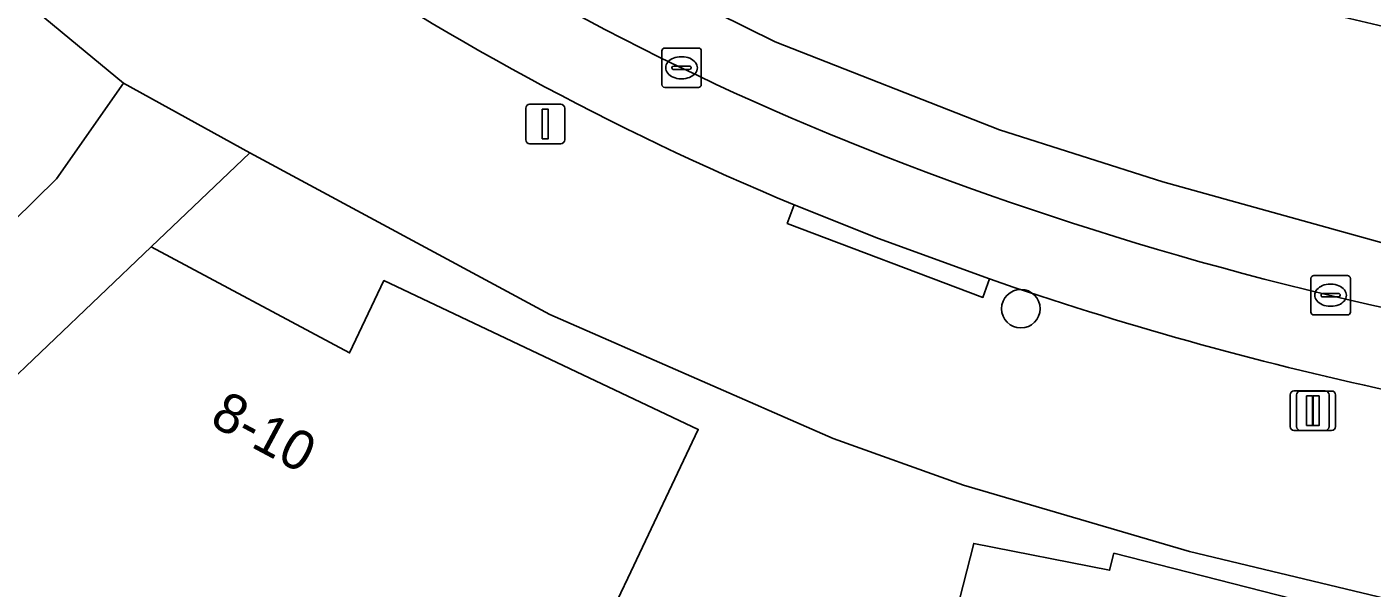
# Model space of a CAD drawing. Extents: x 162879 to 165540, y 384011 to 385181.
# Drawn here: x 164113.04 to 164147.15, y 384285.92 to 384300.14 of the extents above; entities that cross this region are included whole.
import ezdxf

# ---------------------------------------------------------------- set-up
doc = ezdxf.new("R2010")
doc.units = 0
for name, color, linetype in [('IMGEO_Boom', 7, 'Continuous'), ('IMGEO_Erf', 7, 'Continuous'), ('IMGEO_Kolk', 7, 'Continuous'), ('IMGEO_Lichtmast', 7, 'Continuous'), ('IMGEO_Pand', 7, 'Continuous'), ('IMGEO_Pand_nummerreeks', 7, 'Continuous'), ('IMGEO_Parkeervlak_open', 7, 'Continuous'), ('IMGEO_Rijbaan_lokaal_gesloten', 7, 'Continuous'), ('IMGEO_Voetpad_open', 7, 'Continuous')]:
    doc.layers.add(name, color=color, linetype=linetype)

msp = doc.modelspace()

# ---------------------------------------------------------------- linework, layer by layer
at = {"layer": 'IMGEO_Boom'}
msp.add_circle((164138.24, 384293), 0.489, dxfattribs=at)
at = {"layer": 'IMGEO_Erf'}
for points in [[(164094.153, 384276.963), (164113.789, 384296.288), (164115.492, 384298.721), (164112.317, 384301.335)], [(164149.177, 384285.243), (164142.516, 384286.842), (164136.785, 384288.527), (164133.482, 384289.712), (164126.3, 384292.851), (164118.693, 384296.955), (164116.191, 384294.568), (164121.222, 384291.877), (164122.091, 384293.713), (164130.06, 384289.941), (164128.273, 384286.165), (164127.921, 384285.422)]]:
    msp.add_lwpolyline(points, dxfattribs=at)
msp.add_lwpolyline([(164132.186, 384267.146), (164124.722, 384270.238), (164129.039, 384280.199), (164131.054, 384284.848), (164134.436, 384283.983), (164134.07, 384282.551), (164135.782, 384282.112), (164136.148, 384283.545), (164137.045, 384287.051), (164140.49, 384286.367), (164140.601, 384286.8), (164146.253, 384285.354), (164145.267, 384281.498), (164145.014, 384280.51), (164143.303, 384273.82), (164135.756, 384275.75)], close=True, dxfattribs=at)
at = {"layer": 'IMGEO_Kolk'}
for p, q in [((164129.136, 384298.682), (164129.136, 384299.534)), ((164129.211, 384299.608), (164130.063, 384299.608)), ((164130.137, 384299.534), (164130.137, 384298.682)), ((164129.624, 384299.388), (164129.649, 384299.388)), ((164129.395, 384299.102), (164129.395, 384299.114)), ((164129.833, 384299.065), (164129.435, 384299.065)), ((164129.438, 384299.151), (164129.836, 384299.151)), ((164129.879, 384299.114), (164129.879, 384299.102)), ((164130.063, 384298.608), (164129.211, 384298.608)), ((164129.647, 384298.828), (164129.622, 384298.828)), ((164145.593, 384292.916), (164145.593, 384293.768)), ((164145.668, 384293.842), (164146.52, 384293.842)), ((164146.594, 384293.768), (164146.594, 384292.916)), ((164145.895, 384293.385), (164146.293, 384293.385)), ((164146.081, 384293.622), (164146.106, 384293.622)), ((164145.852, 384293.336), (164145.852, 384293.348)), ((164146.29, 384293.299), (164145.892, 384293.299)), ((164146.104, 384293.062), (164146.079, 384293.062)), ((164146.336, 384293.348), (164146.336, 384293.336)), ((164146.52, 384292.842), (164145.668, 384292.842))]:
    msp.add_line(p, q, dxfattribs=at)
for points in [[(164129.136, 384298.682), (164129.136, 384299.534)], [(164129.211, 384299.608), (164130.063, 384299.608)], [(164130.137, 384299.534), (164130.137, 384298.682)], [(164130.063, 384298.608), (164129.211, 384298.608)], [(164145.593, 384292.916), (164145.593, 384293.768)], [(164145.668, 384293.842), (164146.52, 384293.842)], [(164146.594, 384293.768), (164146.594, 384292.916)], [(164146.52, 384292.842), (164145.668, 384292.842)]]:
    msp.add_lwpolyline(points, dxfattribs=at)
for centre, radius, start, end in [((164129.213, 384299.532), 0.0765, 91.552, 178.448), ((164129.213, 384299.532), 0.0765, 91.552, 178.448), ((164130.061, 384299.532), 0.0765, 1.552, 88.448), ((164130.061, 384299.532), 0.0765, 1.552, 88.448), ((164129.435, 384299.111), 0.0403, 85.8775, 175.7526), ((164129.432, 384299.101), 0.0366, 178.938, 274.7102), ((164129.836, 384299.108), 0.043, 264.8664, 352.4533), ((164129.84, 384299.113), 0.0386, 1.7309, 96.639), ((164129.213, 384298.684), 0.0765, 181.552, 268.448), ((164129.213, 384298.684), 0.0765, 181.552, 268.448), ((164130.061, 384298.684), 0.0765, 271.552, 358.448), ((164130.061, 384298.684), 0.0765, 271.552, 358.448), ((164145.67, 384293.766), 0.0765, 91.552, 178.448), ((164145.67, 384293.766), 0.0765, 91.552, 178.448), ((164146.518, 384293.766), 0.0765, 1.552, 88.448), ((164146.518, 384293.766), 0.0765, 1.552, 88.448), ((164145.892, 384293.345), 0.0403, 85.8775, 175.7526), ((164146.297, 384293.347), 0.0386, 1.7309, 96.639), ((164145.889, 384293.335), 0.0366, 178.938, 274.7102), ((164146.293, 384293.342), 0.043, 264.8664, 352.4533), ((164145.67, 384292.918), 0.0765, 181.552, 268.448), ((164145.67, 384292.918), 0.0765, 181.552, 268.448), ((164146.518, 384292.918), 0.0765, 271.552, 358.448), ((164146.518, 384292.918), 0.0765, 271.552, 358.448)]:
    msp.add_arc(centre, radius, start, end, dxfattribs=at)
for centre, major_axis, ratio, start_param, end_param in [((164129.623, 384299.108), (-0.387, 0.002), 0.722429, 4.712389, 7.853982), ((164129.648, 384299.108), (-0.39, 0.002), 0.717154, 1.570796, 4.712389), ((164146.08, 384293.342), (-0.387, 0.002), 0.722429, 4.712389, 7.853982), ((164146.105, 384293.342), (-0.39, 0.002), 0.717154, 1.570796, 4.712389)]:
    msp.add_ellipse(centre, major_axis=major_axis, ratio=ratio, start_param=start_param, end_param=end_param, dxfattribs=at)
at = {"layer": 'IMGEO_Lichtmast'}
for p, q in [((164125.786, 384298.182), (164126.576, 384298.182)), ((164126.576, 384298.182), (164125.786, 384298.182)), ((164125.686, 384297.282), (164125.686, 384298.082)), ((164125.686, 384298.082), (164125.686, 384297.282)), ((164126.676, 384298.082), (164126.676, 384297.282)), ((164126.676, 384297.282), (164126.676, 384298.082)), ((164126.576, 384297.182), (164125.786, 384297.182)), ((164125.786, 384297.182), (164126.576, 384297.182)), ((164145.065, 384290.014), (164145.065, 384290.814)), ((164145.065, 384290.814), (164145.065, 384290.014)), ((164145.165, 384290.914), (164145.955, 384290.914)), ((164145.955, 384290.914), (164145.165, 384290.914)), ((164145.229, 384290.013), (164145.229, 384290.813)), ((164145.229, 384290.813), (164145.229, 384290.013)), ((164145.329, 384290.913), (164146.119, 384290.913)), ((164146.119, 384290.913), (164145.329, 384290.913)), ((164146.055, 384290.814), (164146.055, 384290.014)), ((164146.055, 384290.014), (164146.055, 384290.814)), ((164146.219, 384290.813), (164146.219, 384290.013)), ((164146.219, 384290.013), (164146.219, 384290.813)), ((164145.955, 384289.914), (164145.165, 384289.914)), ((164145.165, 384289.914), (164145.955, 384289.914)), ((164146.119, 384289.913), (164145.329, 384289.913)), ((164145.329, 384289.913), (164146.119, 384289.913))]:
    msp.add_line(p, q, dxfattribs=at)
for points in [[(164126.106, 384298.057), (164126.256, 384298.057), (164126.256, 384297.307), (164126.106, 384297.307), (164126.106, 384298.057)], [(164145.485, 384290.789), (164145.635, 384290.789), (164145.635, 384290.039), (164145.485, 384290.039), (164145.485, 384290.789)], [(164145.649, 384290.788), (164145.799, 384290.788), (164145.799, 384290.038), (164145.649, 384290.038), (164145.649, 384290.788)]]:
    msp.add_lwpolyline(points, dxfattribs=at)
for centre, start, end in [((164125.786, 384298.082), 90, 180), ((164125.786, 384298.082), 90, 180), ((164126.576, 384298.082), 0, 90), ((164126.576, 384298.082), 360, 90), ((164125.786, 384297.282), 180, 270), ((164125.786, 384297.282), 180, 270), ((164126.576, 384297.282), 270, 0), ((164126.576, 384297.282), 270, 0), ((164145.165, 384290.814), 90, 180), ((164145.165, 384290.814), 90, 180), ((164145.329, 384290.813), 90, 180), ((164145.329, 384290.813), 90, 180), ((164145.955, 384290.814), 0, 90), ((164145.955, 384290.814), 360, 90), ((164146.119, 384290.813), 0, 90), ((164146.119, 384290.813), 360, 90), ((164145.165, 384290.014), 180, 270), ((164145.165, 384290.014), 180, 270), ((164145.329, 384290.013), 180, 270), ((164145.329, 384290.013), 180, 270), ((164145.955, 384290.014), 270, 0), ((164145.955, 384290.014), 270, 0), ((164146.119, 384290.013), 270, 0), ((164146.119, 384290.013), 270, 0)]:
    msp.add_arc(centre, 0.1, start, end, dxfattribs=at)
at = {"layer": 'IMGEO_Pand'}
for points in [[(164127.921, 384285.422), (164128.273, 384286.165), (164130.06, 384289.941), (164122.091, 384293.713), (164121.222, 384291.877), (164116.191, 384294.568), (164104.396, 384283.315), (164105.502, 384282.156), (164107.847, 384279.697), (164111.109, 384276.279), (164113.66, 384278.713), (164113.192, 384279.391), (164118.191, 384284.16), (164125.652, 384280.629)], [(164145.014, 384280.51), (164145.267, 384281.498), (164146.253, 384285.354), (164140.601, 384286.8), (164140.49, 384286.367), (164137.045, 384287.051), (164136.148, 384283.545), (164135.782, 384282.112), (164134.07, 384282.551), (164134.436, 384283.983), (164131.054, 384284.848), (164129.039, 384280.199), (164124.722, 384270.238), (164132.186, 384267.146), (164135.756, 384275.75), (164143.303, 384273.82)]]:
    msp.add_lwpolyline(points, close=True, dxfattribs=at)
at = {"layer": 'IMGEO_Parkeervlak_open'}
msp.add_lwpolyline([(164132.496, 384295.63), (164134.634, 384294.781), (164137.448, 384293.754)], dxfattribs=at)
for centre, radius, start, end in [((164160.52, 384363.057), 71.019, 235.7334, 249.20816), ((164160.389, 384362.721), 72.658, 235.63324, 247.42521), ((164166.149, 384377.372), 86.4, 249.0881, 261.01948), ((164165.862, 384375.853), 86.877, 250.90958, 257.8629)]:
    msp.add_arc(centre, radius, start, end, dxfattribs=at)
at = {"layer": 'IMGEO_Rijbaan_lokaal_gesloten'}
for points in [[(164150.597, 384299.412), (164145.28, 384300.663), (164143.428, 384301.217), (164139.38, 384302.587), (164134.306, 384304.491), (164130.616, 384306.277), (164125.404, 384309.308), (164122.11, 384311.551), (164118.995, 384314.012), (164115.908, 384316.623), (164109.687, 384322.406), (164103.358, 384328.579), (164100.288, 384331.601), (164096.665, 384327.787), (164115.555, 384309.845), (164121.608, 384305.565), (164126.813, 384302.345), (164132.011, 384299.762), (164137.697, 384297.535), (164141.839, 384296.216), (164147.585, 384294.621)], [(164206.411, 384299.729), (164212.508, 384301.669), (164212.859, 384301.79), (164212.252, 384303.452), (164197.812, 384299.009), (164188.317, 384296.456), (164181.548, 384294.891), (164173.847, 384293.566), (164168.66, 384293.088), (164163.876, 384292.878), (164158.942, 384292.968), (164153.617, 384293.6), (164147.585, 384294.621), (164141.839, 384296.216), (164137.697, 384297.535), (164132.011, 384299.762), (164126.813, 384302.345), (164121.608, 384305.565), (164115.555, 384309.845), (164096.665, 384327.787)]]:
    msp.add_lwpolyline(points, dxfattribs=at)
for centre, radius, start, end in [((164160.52, 384363.057), 71.019, 235.7334, 249.20816), ((164166.149, 384377.372), 86.4, 249.0881, 261.01948)]:
    msp.add_arc(centre, radius, start, end, dxfattribs=at)
at = {"layer": 'IMGEO_Voetpad_open'}
for points in [[(164078.147, 384322.503), (164083.036, 384322.59), (164083.04, 384322.468), (164084.648, 384321.684), (164090.137, 384319.006), (164091.086, 384318.571), (164100.864, 384310.637), (164106.917, 384305.666), (164112.317, 384301.335), (164115.492, 384298.721), (164118.693, 384296.955), (164126.3, 384292.851), (164133.482, 384289.712), (164136.785, 384288.527), (164142.516, 384286.842), (164149.177, 384285.243), (164149.156, 384284.983), (164153.245, 384283.977), (164161.95, 384283.216), (164166.504, 384283.339), (164169.468, 384283.398), (164176.205, 384283.661), (164187.298, 384284.935)], [(164105.502, 384282.156), (164104.396, 384283.315), (164116.191, 384294.568), (164118.693, 384296.955), (164115.492, 384298.721), (164113.789, 384296.288), (164094.153, 384276.963)], [(164137.448, 384293.754), (164137.278, 384293.285), (164132.319, 384295.164), (164132.496, 384295.63)]]:
    msp.add_lwpolyline(points, dxfattribs=at)
msp.add_lwpolyline([(164137.448, 384293.754), (164134.634, 384294.781), (164132.496, 384295.63), (164132.319, 384295.164), (164137.278, 384293.285)], close=True, dxfattribs=at)
for centre, radius, start, end in [((164160.389, 384362.721), 72.658, 235.63324, 247.42521), ((164165.862, 384375.853), 86.877, 250.90958, 257.8629)]:
    msp.add_arc(centre, radius, start, end, dxfattribs=at)

# ---------------------------------------------------------------- texts
at = {"layer": 'IMGEO_Pand_nummerreeks'}
msp.add_text('8-10', height=1, rotation=331.8584, dxfattribs=at).set_placement((164117.64, 384290.073))

doc.saveas('drawing.dxf')
